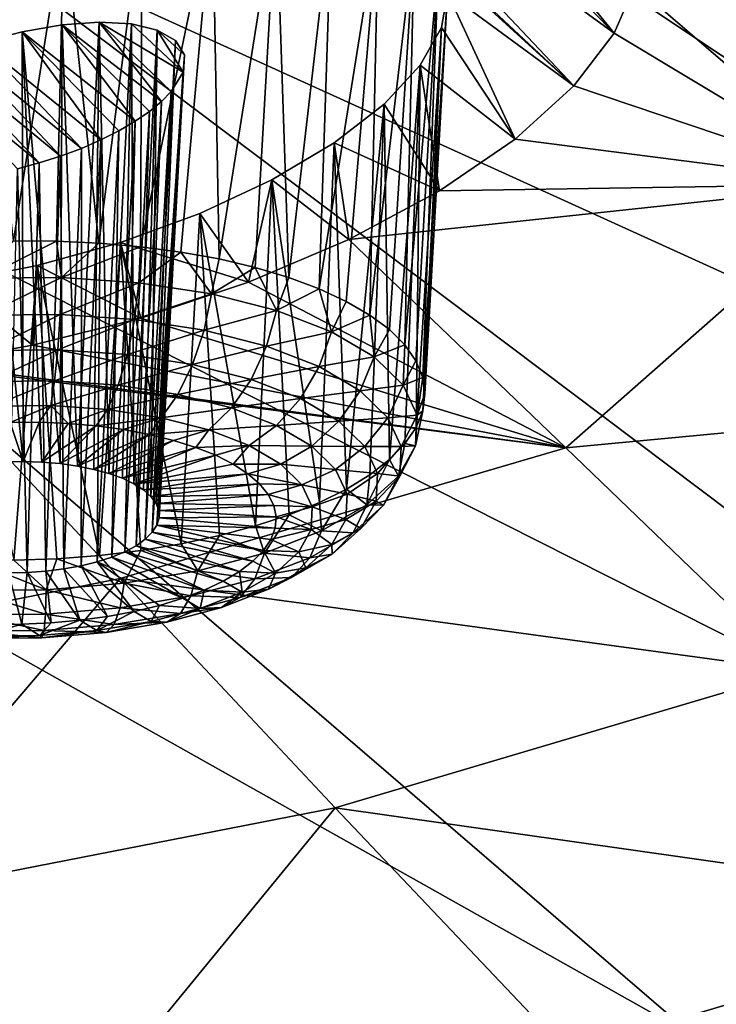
# Model space of a CAD drawing. Header units: metres. Extents: x -90 to 304, y -90 to 74.
# Tile 404 of 570: x 255.62 to 258.05, y 12.71 to 16.15. Entities that reach past the tile are written whole.
import ezdxf

# ---------------------------------------------------------------- set-up
doc = ezdxf.new("R2010")
doc.units = ezdxf.units.M
doc.layers.add('solid_21662050_350', color=7, linetype='CONTINUOUS')

msp = doc.modelspace()

# ---------------------------------------------------------------- linework, layer by layer
at = {"layer": 'solid_21662050_350'}
for points in [[(259.062683, 17.909374, 198.506912), (257.931702, 17.409538, 199.896255), (264.809174, 14.85748, 202.893005)], [(257.931702, 17.409538, 199.896255), (256.686615, 16.941902, 201.196167), (263.298676, 14.227581, 204.644012)], [(257.931702, 17.409538, 199.896255), (263.298676, 14.227581, 204.644012), (264.809174, 14.85748, 202.893005)], [(256.686615, 16.941902, 201.196167), (255.335464, 16.509439, 202.398376), (261.648987, 13.639167, 206.2798)], [(256.686615, 16.941902, 201.196167), (261.648987, 13.639167, 206.2798), (263.298676, 14.227581, 204.644012)], [(257.692505, 16.099783, 133.39003), (256.688232, 16.831112, 131.075562), (256.96933, 16.83507, 131.27063)], [(257.551422, 15.916142, 133.702103), (256.688232, 16.831112, 131.075562), (257.692505, 16.099783, 133.39003)], [(256.996094, 16.436142, 132.183167), (256.688232, 16.831112, 131.075562), (257.551422, 15.916142, 133.702103)], [(257.692505, 16.099783, 133.39003), (256.96933, 16.83507, 131.27063), (257.100525, 16.826464, 131.384415)], [(257.692505, 16.099783, 133.39003), (257.100525, 16.826464, 131.384415), (257.764526, 16.265486, 133.075714)], [(256.292084, 16.561945, 131.406189), (256.040802, 15.355351, 130.879486), (256.046204, 16.537752, 131.287521)], [(256.292084, 16.561945, 131.406189), (256.180969, 15.336717, 130.929962), (256.040802, 15.355351, 130.879486)], [(256.292084, 16.561945, 131.406189), (256.314758, 15.312406, 130.993607), (256.180969, 15.336717, 130.929962)], [(256.292084, 16.561945, 131.406189), (256.51358, 16.563974, 131.558273), (256.314758, 15.312406, 130.993607)], [(256.51358, 16.563974, 131.558273), (256.440704, 15.282684, 131.069763), (256.314758, 15.312406, 130.993607)], [(256.51358, 16.563974, 131.558273), (256.557404, 15.247879, 131.157562), (256.440704, 15.282684, 131.069763)], [(256.51358, 16.563974, 131.558273), (256.707336, 16.54393, 131.740158), (256.557404, 15.247879, 131.157562)], [(255.772797, 16.489658, 131.20575), (256.046204, 16.537752, 131.287521), (255.895782, 15.368105, 130.842773)], [(256.046204, 16.537752, 131.287521), (256.040802, 15.355351, 130.879486), (255.895782, 15.368105, 130.842773)], [(256.707336, 16.54393, 131.740158), (256.663605, 15.208371, 131.256073), (256.557404, 15.247879, 131.157562)], [(256.707336, 16.54393, 131.740158), (256.869873, 16.501503, 131.94928), (256.663605, 15.208371, 131.256073)], [(255.335464, 16.509439, 202.398376), (253.886826, 16.114904, 203.495255), (259.869965, 13.095754, 207.790588)], [(255.335464, 16.509439, 202.398376), (259.869965, 13.095754, 207.790588), (261.648987, 13.639167, 206.2798)], [(255.485764, 16.418467, 131.170883), (255.772797, 16.489658, 131.20575), (255.59758, 15.37548, 130.812012)], [(255.772797, 16.489658, 131.20575), (255.747498, 15.37484, 130.82019), (255.59758, 15.37548, 130.812012)], [(255.772797, 16.489658, 131.20575), (255.895782, 15.368105, 130.842773), (255.747498, 15.37484, 130.82019)], [(256.869873, 16.501503, 131.94928), (256.758148, 15.164593, 131.364197), (256.663605, 15.208371, 131.256073)], [(256.869873, 16.501503, 131.94928), (256.839966, 15.117024, 131.480759), (256.758148, 15.164593, 131.364197)], [(256.869873, 16.501503, 131.94928), (256.996094, 16.436142, 132.183167), (256.839966, 15.117024, 131.480759)], [(258.568573, 15.573881, 135.062332), (257.764526, 16.265486, 133.075714), (259.528595, 16.499838, 133.733612)], [(256.996094, 16.436142, 132.183167), (256.908173, 15.066187, 131.604462), (256.839966, 15.117024, 131.480759)], [(256.996094, 16.436142, 132.183167), (256.962036, 15.012636, 131.733978), (256.908173, 15.066187, 131.604462)], [(256.996094, 16.436142, 132.183167), (257.079041, 16.347969, 132.436951), (256.962036, 15.012636, 131.733978)], [(256.996094, 16.436142, 132.183167), (257.551422, 15.916142, 133.702103), (257.079041, 16.347969, 132.436951)], [(257.079041, 16.347969, 132.436951), (257.000946, 14.956961, 131.867874), (256.962036, 15.012636, 131.733978)], [(257.079041, 16.347969, 132.436951), (257.024506, 14.89977, 132.004684), (257.000946, 14.956961, 131.867874)], [(257.079041, 16.347969, 132.436951), (257.111267, 16.240763, 132.698013), (257.024506, 14.89977, 132.004684)], [(257.079041, 16.347969, 132.436951), (257.551422, 15.916142, 133.702103), (257.111267, 16.240763, 132.698013)], [(257.111267, 16.240763, 132.698013), (257.03244, 14.84169, 132.142914), (257.024506, 14.89977, 132.004684)], [(257.111267, 16.240763, 132.698013), (257.090179, 16.119299, 132.955399), (257.03244, 14.84169, 132.142914)], [(257.111267, 16.240763, 132.698013), (257.346375, 15.730425, 133.9832), (257.090179, 16.119299, 132.955399)], [(257.111267, 16.240763, 132.698013), (257.551422, 15.916142, 133.702103), (257.346375, 15.730425, 133.9832)], [(257.692505, 16.099783, 133.39003), (257.764526, 16.265486, 133.075714), (258.568573, 15.573881, 135.062332)], [(255.896744, 16.137957, 132.119202), (255.767105, 16.128805, 132.053223), (255.820877, 14.590433, 131.547974)], [(256.113739, 15.862082, 132.906006), (255.767105, 16.128805, 132.053223), (255.896744, 16.137957, 132.119202)], [(255.896744, 16.137957, 132.119202), (255.820877, 14.590433, 131.547974), (255.877945, 14.578943, 131.577774)], [(255.896744, 16.137957, 132.119202), (255.877945, 14.578943, 131.577774), (255.930359, 14.564598, 131.614166)], [(256.008698, 16.131872, 132.208801), (255.896744, 16.137957, 132.119202), (255.930359, 14.564598, 131.614166)], [(256.188782, 15.963798, 132.718948), (255.896744, 16.137957, 132.119202), (256.008698, 16.131872, 132.208801)], [(256.147522, 15.896811, 132.84729), (255.896744, 16.137957, 132.119202), (256.188782, 15.963798, 132.718948)], [(256.113739, 15.862082, 132.906006), (255.896744, 16.137957, 132.119202), (256.147522, 15.896811, 132.84729)], [(253.886826, 16.114904, 203.495255), (252.34996, 15.760804, 204.479797), (257.97229, 12.600593, 209.167343)], [(253.886826, 16.114904, 203.495255), (257.97229, 12.600593, 209.167343), (259.869965, 13.095754, 207.790588)], [(255.628128, 16.105055, 132.015533), (255.482803, 16.066906, 132.008316), (255.63179, 14.606036, 131.502533)], [(255.628128, 16.105055, 132.015533), (255.902344, 15.727829, 133.083374), (255.482803, 16.066906, 132.008316)], [(255.628128, 16.105055, 132.015533), (255.760132, 14.598866, 131.525253), (255.767105, 16.128805, 132.053223)], [(255.628128, 16.105055, 132.015533), (255.767105, 16.128805, 132.053223), (256.021973, 15.7929, 133.007858)], [(255.628128, 16.105055, 132.015533), (255.63179, 14.606036, 131.502533), (255.696747, 14.604096, 131.510025)], [(255.628128, 16.105055, 132.015533), (255.696747, 14.604096, 131.510025), (255.760132, 14.598866, 131.525253)], [(255.628128, 16.105055, 132.015533), (256.021973, 15.7929, 133.007858), (255.965256, 15.759571, 133.049286)], [(255.628128, 16.105055, 132.015533), (255.965256, 15.759571, 133.049286), (255.902344, 15.727829, 133.083374)], [(255.767105, 16.128805, 132.053223), (255.760132, 14.598866, 131.525253), (255.820877, 14.590433, 131.547974)], [(256.071716, 15.827263, 132.959808), (255.767105, 16.128805, 132.053223), (256.113739, 15.862082, 132.906006)], [(256.021973, 15.7929, 133.007858), (255.767105, 16.128805, 132.053223), (256.071716, 15.827263, 132.959808)], [(256.008698, 16.131872, 132.208801), (255.930359, 14.564598, 131.614166), (255.977234, 14.547629, 131.656525)], [(256.008698, 16.131872, 132.208801), (255.977234, 14.547629, 131.656525), (256.017731, 14.528342, 131.704117)], [(256.098846, 16.110668, 132.318665), (256.008698, 16.131872, 132.208801), (256.017731, 14.528342, 131.704117)], [(256.188782, 15.963798, 132.718948), (256.008698, 16.131872, 132.208801), (256.098846, 16.110668, 132.318665)], [(256.098846, 16.110668, 132.318665), (256.017731, 14.528342, 131.704117), (256.051208, 14.50706, 131.756119)], [(256.098846, 16.110668, 132.318665), (256.051208, 14.50706, 131.756119), (256.077026, 14.484147, 131.811661)], [(256.162537, 16.074358, 132.445465), (256.098846, 16.110668, 132.318665), (256.077026, 14.484147, 131.811661)], [(256.193756, 16.024212, 132.582321), (256.098846, 16.110668, 132.318665), (256.162537, 16.074358, 132.445465)], [(256.188782, 15.963798, 132.718948), (256.098846, 16.110668, 132.318665), (256.193756, 16.024212, 132.582321)], [(257.090179, 16.119299, 132.955399), (257.001221, 14.72541, 132.417542), (257.024628, 14.783357, 132.281036)], [(257.090179, 16.119299, 132.955399), (257.015778, 15.988092, 133.200653), (257.001221, 14.72541, 132.417542)], [(257.090179, 16.119299, 132.955399), (257.346375, 15.730425, 133.9832), (257.015778, 15.988092, 133.200653)], [(257.090179, 16.119299, 132.955399), (257.024628, 14.783357, 132.281036), (257.03244, 14.84169, 132.142914)], [(256.162537, 16.074358, 132.445465), (256.077026, 14.484147, 131.811661), (256.094818, 14.459997, 131.869781)], [(256.193756, 16.024212, 132.582321), (256.162537, 16.074358, 132.445465), (256.094818, 14.459997, 131.869781)], [(257.551422, 15.916142, 133.702103), (257.692505, 16.099783, 133.39003), (258.568573, 15.573881, 135.062332)], [(255.410492, 16.042826, 132.017212), (255.762039, 15.671264, 133.127106), (255.3405, 16.015966, 132.034607)], [(255.482803, 16.066906, 132.008316), (255.834229, 15.698218, 133.109497), (255.410492, 16.042826, 132.017212)], [(255.410492, 16.042826, 132.017212), (255.834229, 15.698218, 133.109497), (255.762039, 15.671264, 133.127106)], [(255.482803, 16.066906, 132.008316), (255.566422, 14.604653, 131.502899), (255.63179, 14.606036, 131.502533)], [(255.482803, 16.066906, 132.008316), (255.902344, 15.727829, 133.083374), (255.834229, 15.698218, 133.109497)], [(255.3405, 16.015966, 132.034607), (255.687195, 15.647471, 133.135864), (255.274368, 15.986922, 132.06015)], [(255.3405, 16.015966, 132.034607), (255.762039, 15.671264, 133.127106), (255.687195, 15.647471, 133.135864)], [(256.193756, 16.024212, 132.582321), (256.094818, 14.459997, 131.869781), (256.104218, 14.435015, 131.929504)], [(256.193756, 16.024212, 132.582321), (256.104218, 14.435015, 131.929504), (256.105103, 14.409646, 131.989761)], [(256.188782, 15.963798, 132.718948), (256.193756, 16.024212, 132.582321), (256.105103, 14.409646, 131.989761)], [(255.274368, 15.986922, 132.06015), (255.687195, 15.647471, 133.135864), (255.611465, 15.627332, 133.135712)], [(257.015778, 15.988092, 133.200653), (257.083374, 15.55, 134.222931), (256.889587, 15.852177, 133.425201)], [(257.015778, 15.988092, 133.200653), (256.889587, 15.852177, 133.425201), (256.908691, 14.613206, 132.679794)], [(257.015778, 15.988092, 133.200653), (256.908691, 14.613206, 132.679794), (256.962433, 14.668486, 132.550949)], [(257.015778, 15.988092, 133.200653), (256.962433, 14.668486, 132.550949), (257.001221, 14.72541, 132.417542)], [(257.015778, 15.988092, 133.200653), (257.346375, 15.730425, 133.9832), (257.083374, 15.55, 134.222931)], [(256.188782, 15.963798, 132.718948), (256.097443, 14.384306, 132.049576), (256.08139, 14.359439, 132.107895)], [(256.147522, 15.896811, 132.84729), (256.188782, 15.963798, 132.718948), (256.08139, 14.359439, 132.107895)], [(256.188782, 15.963798, 132.718948), (256.105103, 14.409646, 131.989761), (256.097443, 14.384306, 132.049576)], [(256.147522, 15.896811, 132.84729), (256.08139, 14.359439, 132.107895), (256.05719, 14.335466, 132.163727)], [(256.113739, 15.862082, 132.906006), (256.147522, 15.896811, 132.84729), (256.05719, 14.335466, 132.163727)], [(257.346375, 15.730425, 133.9832), (257.551422, 15.916142, 133.702103), (258.568573, 15.573881, 135.062332)], [(256.113739, 15.862082, 132.906006), (256.05719, 14.335466, 132.163727), (256.025269, 14.312799, 132.21611)], [(256.071716, 15.827263, 132.959808), (256.113739, 15.862082, 132.906006), (256.025269, 14.312799, 132.21611)], [(256.071716, 15.827263, 132.959808), (256.025269, 14.312799, 132.21611), (255.98616, 14.29183, 132.264145)], [(256.021973, 15.7929, 133.007858), (256.071716, 15.827263, 132.959808), (255.98616, 14.29183, 132.264145)], [(256.889587, 15.852177, 133.425201), (257.083374, 15.55, 134.222931), (256.71521, 15.717046, 133.620514)], [(256.889587, 15.852177, 133.425201), (256.71521, 15.717046, 133.620514), (256.758911, 14.509979, 132.918182)], [(256.889587, 15.852177, 133.425201), (256.758911, 14.509979, 132.918182), (256.840607, 14.560177, 132.802643)], [(256.889587, 15.852177, 133.425201), (256.840607, 14.560177, 132.802643), (256.908691, 14.613206, 132.679794)], [(256.021973, 15.7929, 133.007858), (255.98616, 14.29183, 132.264145), (255.940536, 14.272904, 132.307053)], [(255.965256, 15.759571, 133.049286), (256.021973, 15.7929, 133.007858), (255.940536, 14.272904, 132.307053)], [(252.34996, 15.760804, 204.479797), (250.73468, 15.449389, 205.345795), (255.967346, 12.15664, 210.401871)], [(252.34996, 15.760804, 204.479797), (255.967346, 12.15664, 210.401871), (257.97229, 12.600593, 209.167343)], [(255.965256, 15.759571, 133.049286), (255.940536, 14.272904, 132.307053), (255.889206, 14.256361, 132.34404)], [(255.902344, 15.727829, 133.083374), (255.965256, 15.759571, 133.049286), (255.889206, 14.256361, 132.34404)], [(255.902344, 15.727829, 133.083374), (255.889206, 14.256361, 132.34404), (255.833023, 14.242476, 132.374496)], [(255.834229, 15.698218, 133.109497), (255.902344, 15.727829, 133.083374), (255.833023, 14.242476, 132.374496)], [(257.083374, 15.55, 134.222931), (257.346375, 15.730425, 133.9832), (258.568573, 15.573881, 135.062332)], [(255.762039, 15.671264, 133.127106), (255.834229, 15.698218, 133.109497), (255.772964, 14.231487, 132.397919)], [(255.834229, 15.698218, 133.109497), (255.833023, 14.242476, 132.374496), (255.772964, 14.231487, 132.397919)], [(256.71521, 15.717046, 133.620514), (256.767487, 15.380355, 134.413528), (256.498352, 15.588258, 133.778687)], [(256.71521, 15.717046, 133.620514), (256.498352, 15.588258, 133.778687), (256.66449, 14.463163, 133.025116)], [(256.71521, 15.717046, 133.620514), (256.66449, 14.463163, 133.025116), (256.758911, 14.509979, 132.918182)], [(256.71521, 15.717046, 133.620514), (257.083374, 15.55, 134.222931), (256.767487, 15.380355, 134.413528)], [(255.687195, 15.647471, 133.135864), (255.762039, 15.671264, 133.127106), (255.710037, 14.223584, 132.413879)], [(255.762039, 15.671264, 133.127106), (255.772964, 14.231487, 132.397919), (255.710037, 14.223584, 132.413879)], [(255.611465, 15.627332, 133.135712), (255.645309, 14.2189, 132.422134), (255.579926, 14.217516, 132.422501)], [(255.611465, 15.627332, 133.135712), (255.687195, 15.647471, 133.135864), (255.645309, 14.2189, 132.422134)], [(255.687195, 15.647471, 133.135864), (255.710037, 14.223584, 132.413879), (255.645309, 14.2189, 132.422134)], [(256.498352, 15.588258, 133.778687), (256.417114, 15.231398, 134.544128), (256.246857, 15.471144, 133.893021)], [(256.498352, 15.588258, 133.778687), (256.246857, 15.471144, 133.893021), (256.441772, 14.381686, 133.208633)], [(256.498352, 15.588258, 133.778687), (256.767487, 15.380355, 134.413528), (256.417114, 15.231398, 134.544128)], [(256.498352, 15.588258, 133.778687), (256.441772, 14.381686, 133.208633), (256.55838, 14.420242, 133.122284)], [(256.498352, 15.588258, 133.778687), (256.55838, 14.420242, 133.122284), (256.66449, 14.463163, 133.025116)], [(256.767487, 15.380355, 134.413528), (258.568573, 15.573881, 135.062332), (257.523254, 14.654095, 136.45256)], [(257.083374, 15.55, 134.222931), (258.568573, 15.573881, 135.062332), (256.767487, 15.380355, 134.413528)], [(257.523254, 14.654095, 136.45256), (258.568573, 15.573881, 135.062332), (259.419891, 14.832657, 137.09079)], [(256.246857, 15.471144, 133.893021), (256.417114, 15.231398, 134.544128), (255.970352, 15.370399, 133.958511)], [(256.246857, 15.471144, 133.893021), (255.970352, 15.370399, 133.958511), (256.18219, 14.319304, 133.345184)], [(256.246857, 15.471144, 133.893021), (256.18219, 14.319304, 133.345184), (256.315918, 14.347917, 133.283203)], [(256.246857, 15.471144, 133.893021), (256.315918, 14.347917, 133.283203), (256.441772, 14.381686, 133.208633)], [(250.73468, 15.449389, 205.345795), (253.867126, 11.766549, 211.486786), (255.967346, 12.15664, 210.401871)], [(255.489258, 15.245736, 130.789764), (255.59758, 15.37548, 130.812012), (255.747498, 15.37484, 130.82019)], [(255.765366, 15.248071, 130.796494), (255.489258, 15.245736, 130.789764), (255.747498, 15.37484, 130.82019)], [(255.970352, 15.370399, 133.958511), (256.041687, 15.106366, 134.612198), (255.680649, 15.290061, 133.972229)], [(255.970352, 15.370399, 133.958511), (255.680649, 15.290061, 133.972229), (255.897064, 14.278747, 133.428787)], [(255.765366, 15.248071, 130.796494), (255.747498, 15.37484, 130.82019), (255.895782, 15.368105, 130.842773)], [(255.765366, 15.248071, 130.796494), (255.895782, 15.368105, 130.842773), (256.040802, 15.355351, 130.879486)], [(255.765366, 15.248071, 130.796494), (256.040802, 15.355351, 130.879486), (256.035126, 15.229428, 130.852737)], [(255.970352, 15.370399, 133.958511), (255.897064, 14.278747, 133.428787), (256.042053, 14.296164, 133.39389)], [(255.970352, 15.370399, 133.958511), (256.417114, 15.231398, 134.544128), (256.041687, 15.106366, 134.612198)], [(255.970352, 15.370399, 133.958511), (256.042053, 14.296164, 133.39389), (256.18219, 14.319304, 133.345184)], [(256.035126, 15.229428, 130.852737), (256.040802, 15.355351, 130.879486), (256.180969, 15.336717, 130.929962)], [(256.417114, 15.231398, 134.544128), (256.767487, 15.380355, 134.413528), (257.523254, 14.654095, 136.45256)], [(256.288177, 15.190527, 130.956329), (256.035126, 15.229428, 130.852737), (256.180969, 15.336717, 130.929962)], [(256.288177, 15.190527, 130.956329), (256.180969, 15.336717, 130.929962), (256.314758, 15.312406, 130.993607)], [(256.288177, 15.190527, 130.956329), (256.314758, 15.312406, 130.993607), (256.440704, 15.282684, 131.069763)], [(255.680649, 15.290061, 133.972229), (255.664246, 15.011549, 134.614899), (255.392334, 15.233112, 133.934631)], [(255.680649, 15.290061, 133.972229), (255.392334, 15.233112, 133.934631), (255.598907, 14.261785, 133.455795)], [(255.680649, 15.290061, 133.972229), (255.598907, 14.261785, 133.455795), (255.74881, 14.267245, 133.449509)], [(255.680649, 15.290061, 133.972229), (256.041687, 15.106366, 134.612198), (255.664246, 15.011549, 134.614899)], [(255.680649, 15.290061, 133.972229), (255.74881, 14.267245, 133.449509), (255.897064, 14.278747, 133.428787)], [(256.514801, 15.13286, 131.103287), (256.288177, 15.190527, 130.956329), (256.440704, 15.282684, 131.069763)], [(256.514801, 15.13286, 131.103287), (256.440704, 15.282684, 131.069763), (256.557404, 15.247879, 131.157562)], [(255.495773, 15.116621, 130.797333), (255.489258, 15.245736, 130.789764), (255.765366, 15.248071, 130.796494)], [(255.495773, 15.116621, 130.797333), (255.765366, 15.248071, 130.796494), (255.760651, 15.11886, 130.803787)], [(255.760651, 15.11886, 130.803787), (255.765366, 15.248071, 130.796494), (256.035126, 15.229428, 130.852737)], [(256.514801, 15.13286, 131.103287), (256.557404, 15.247879, 131.157562), (256.663605, 15.208371, 131.256073)], [(255.392334, 15.233112, 133.934631), (255.664246, 15.011549, 134.614899), (255.306335, 14.947299, 134.561325)], [(255.760651, 15.11886, 130.803787), (256.035126, 15.229428, 130.852737), (256.01947, 15.100976, 130.857742)], [(256.01947, 15.100976, 130.857742), (256.035126, 15.229428, 130.852737), (256.288177, 15.190527, 130.956329)], [(256.041687, 15.106366, 134.612198), (256.417114, 15.231398, 134.544128), (257.523254, 14.654095, 136.45256)], [(256.262238, 15.063656, 130.957123), (256.01947, 15.100976, 130.857742), (256.288177, 15.190527, 130.956329)], [(256.262238, 15.063656, 130.957123), (256.288177, 15.190527, 130.956329), (256.514801, 15.13286, 131.103287)], [(256.706299, 15.058646, 131.287979), (256.514801, 15.13286, 131.103287), (256.663605, 15.208371, 131.256073)], [(256.706299, 15.058646, 131.287979), (256.663605, 15.208371, 131.256073), (256.758148, 15.164593, 131.364197)], [(256.706299, 15.058646, 131.287979), (256.758148, 15.164593, 131.364197), (256.839966, 15.117024, 131.480759)], [(255.495773, 15.116621, 130.797333), (255.760651, 15.11886, 130.803787), (255.504181, 14.993882, 130.837769)], [(255.760651, 15.11886, 130.803787), (255.752365, 14.99598, 130.843826), (255.504181, 14.993882, 130.837769)], [(255.664246, 15.011549, 134.614899), (256.041687, 15.106366, 134.612198), (257.523254, 14.654095, 136.45256)], [(255.760651, 15.11886, 130.803787), (256.01947, 15.100976, 130.857742), (255.752365, 14.99598, 130.843826)], [(256.262238, 15.063656, 130.957123), (256.514801, 15.13286, 131.103287), (256.479645, 15.008333, 131.098114)], [(256.479645, 15.008333, 131.098114), (256.514801, 15.13286, 131.103287), (256.706299, 15.058646, 131.287979)], [(256.855286, 14.970736, 131.503281), (256.706299, 15.058646, 131.287979), (256.839966, 15.117024, 131.480759)], [(256.855286, 14.970736, 131.503281), (256.839966, 15.117024, 131.480759), (256.908173, 15.066187, 131.604462)], [(255.752365, 14.99598, 130.843826), (256.01947, 15.100976, 130.857742), (255.994858, 14.979223, 130.894379)], [(256.262238, 15.063656, 130.957123), (255.994858, 14.979223, 130.894379), (256.01947, 15.100976, 130.857742)], [(256.262238, 15.063656, 130.957123), (256.222321, 14.944255, 130.987488), (255.994858, 14.979223, 130.894379)], [(256.262238, 15.063656, 130.957123), (256.479645, 15.008333, 131.098114), (256.222321, 14.944255, 130.987488)], [(256.479645, 15.008333, 131.098114), (256.706299, 15.058646, 131.287979), (256.663361, 14.937136, 131.275284)], [(256.663361, 14.937136, 131.275284), (256.706299, 15.058646, 131.287979), (256.855286, 14.970736, 131.503281)], [(256.855286, 14.970736, 131.503281), (256.908173, 15.066187, 131.604462), (256.962036, 15.012636, 131.733978)], [(255.306335, 14.947299, 134.561325), (255.664246, 15.011549, 134.614899), (257.523254, 14.654095, 136.45256)], [(256.479645, 15.008333, 131.098114), (256.426056, 14.89242, 131.119598), (256.222321, 14.944255, 130.987488)], [(256.479645, 15.008333, 131.098114), (256.663361, 14.937136, 131.275284), (256.426056, 14.89242, 131.119598)], [(256.956055, 14.872506, 131.740936), (256.855286, 14.970736, 131.503281), (256.962036, 15.012636, 131.733978)], [(256.956055, 14.872506, 131.740936), (256.962036, 15.012636, 131.733978), (257.000946, 14.956961, 131.867874)], [(255.504181, 14.993882, 130.837769), (255.752365, 14.99598, 130.843826), (255.513901, 14.885755, 130.908371)], [(255.752365, 14.99598, 130.843826), (255.741043, 14.887675, 130.91391), (255.513901, 14.885755, 130.908371)], [(255.752365, 14.99598, 130.843826), (255.994858, 14.979223, 130.894379), (255.741043, 14.887675, 130.91391)], [(255.741043, 14.887675, 130.91391), (255.994858, 14.979223, 130.894379), (255.962982, 14.872338, 130.960175)], [(256.222321, 14.944255, 130.987488), (255.962982, 14.872338, 130.960175), (255.994858, 14.979223, 130.894379)], [(256.663361, 14.937136, 131.275284), (256.855286, 14.970736, 131.503281), (256.806305, 14.852798, 131.481842)], [(256.806305, 14.852798, 131.481842), (256.855286, 14.970736, 131.503281), (256.956055, 14.872506, 131.740936)], [(254.325623, 13.870191, 136.606995), (255.274628, 14.942867, 134.553741), (255.969376, 14.198058, 136.658676)], [(255.274628, 14.942867, 134.553741), (255.306335, 14.947299, 134.561325), (257.523254, 14.654095, 136.45256)], [(255.969376, 14.198058, 136.658676), (255.274628, 14.942867, 134.553741), (257.523254, 14.654095, 136.45256)], [(256.222321, 14.944255, 130.987488), (256.171173, 14.840335, 131.045395), (255.962982, 14.872338, 130.960175)], [(256.222321, 14.944255, 130.987488), (256.426056, 14.89242, 131.119598), (256.171173, 14.840335, 131.045395)], [(256.663361, 14.937136, 131.275284), (256.598175, 14.825708, 131.285599), (256.426056, 14.89242, 131.119598)], [(256.663361, 14.937136, 131.275284), (256.806305, 14.852798, 131.481842), (256.598175, 14.825708, 131.285599)], [(256.956055, 14.872506, 131.740936), (257.000946, 14.956961, 131.867874), (257.024506, 14.89977, 132.004684)], [(255.513901, 14.885755, 130.908371), (255.741043, 14.887675, 130.91391), (255.524292, 14.799491, 131.004395)], [(255.741043, 14.887675, 130.91391), (255.727448, 14.801208, 131.009354), (255.524292, 14.799491, 131.004395)], [(255.741043, 14.887675, 130.91391), (255.962982, 14.872338, 130.960175), (255.727448, 14.801208, 131.009354)], [(255.727448, 14.801208, 131.009354), (255.962982, 14.872338, 130.960175), (255.925949, 14.787491, 131.050735)], [(256.171173, 14.840335, 131.045395), (255.925949, 14.787491, 131.050735), (255.962982, 14.872338, 130.960175)], [(256.426056, 14.89242, 131.119598), (256.357605, 14.792894, 131.166306), (256.171173, 14.840335, 131.045395)], [(256.426056, 14.89242, 131.119598), (256.598175, 14.825708, 131.285599), (256.357605, 14.792894, 131.166306)], [(256.806305, 14.852798, 131.481842), (256.956055, 14.872506, 131.740936), (256.902954, 14.758563, 131.709839)], [(256.902954, 14.758563, 131.709839), (256.956055, 14.872506, 131.740936), (257.00473, 14.767735, 131.991821)], [(257.00473, 14.767735, 131.991821), (256.956055, 14.872506, 131.740936), (257.024506, 14.89977, 132.004684)], [(257.00473, 14.767735, 131.991821), (257.024506, 14.89977, 132.004684), (257.03244, 14.84169, 132.142914)], [(256.171173, 14.840335, 131.045395), (256.112152, 14.758866, 131.126953), (255.925949, 14.787491, 131.050735)], [(256.171173, 14.840335, 131.045395), (256.357605, 14.792894, 131.166306), (256.112152, 14.758866, 131.126953)], [(256.806305, 14.852798, 131.481842), (256.732117, 14.746687, 131.479141), (256.598175, 14.825708, 131.285599)], [(256.806305, 14.852798, 131.481842), (256.902954, 14.758563, 131.709839), (256.732117, 14.746687, 131.479141)], [(257.00473, 14.767735, 131.991821), (257.03244, 14.84169, 132.142914), (257.024628, 14.783357, 132.281036)], [(257.523254, 14.654095, 136.45256), (259.419891, 14.832657, 137.09079), (258.331818, 13.876738, 138.535522)], [(255.524292, 14.799491, 131.004395), (255.727448, 14.801208, 131.009354), (255.58548, 14.742737, 131.117233)], [(255.727448, 14.801208, 131.009354), (255.687195, 14.743042, 131.121033), (255.58548, 14.742737, 131.117233)], [(255.727448, 14.801208, 131.009354), (255.787903, 14.738918, 131.1353), (255.687195, 14.743042, 131.121033)], [(255.727448, 14.801208, 131.009354), (255.925949, 14.787491, 131.050735), (255.787903, 14.738918, 131.1353)], [(256.598175, 14.825708, 131.285599), (256.515137, 14.731839, 131.318237), (256.357605, 14.792894, 131.166306)], [(256.598175, 14.825708, 131.285599), (256.732117, 14.746687, 131.479141), (256.515137, 14.731839, 131.318237)], [(255.787903, 14.738918, 131.1353), (255.925949, 14.787491, 131.050735), (255.886307, 14.730415, 131.159851)], [(255.925949, 14.787491, 131.050735), (256.112152, 14.758866, 131.126953), (255.886307, 14.730415, 131.159851)], [(256.357605, 14.792894, 131.166306), (256.278931, 14.716434, 131.235092), (256.112152, 14.758866, 131.126953)], [(256.357605, 14.792894, 131.166306), (256.515137, 14.731839, 131.318237), (256.278931, 14.716434, 131.235092)], [(256.902954, 14.758563, 131.709839), (257.00473, 14.767735, 131.991821), (256.949646, 14.65805, 131.950516)], [(256.949646, 14.65805, 131.950516), (257.00473, 14.767735, 131.991821), (256.999451, 14.660445, 132.246262)], [(256.999451, 14.660445, 132.246262), (257.024628, 14.783357, 132.281036), (257.001221, 14.72541, 132.417542)], [(256.999451, 14.660445, 132.246262), (257.00473, 14.767735, 131.991821), (257.024628, 14.783357, 132.281036)], [(255.63179, 14.606036, 131.502533), (255.566422, 14.604653, 131.502899), (255.58548, 14.742737, 131.117233)], [(255.63179, 14.606036, 131.502533), (255.58548, 14.742737, 131.117233), (255.687195, 14.743042, 131.121033)], [(255.696747, 14.604096, 131.510025), (255.63179, 14.606036, 131.502533), (255.687195, 14.743042, 131.121033)], [(255.696747, 14.604096, 131.510025), (255.687195, 14.743042, 131.121033), (255.787903, 14.738918, 131.1353)], [(255.696747, 14.604096, 131.510025), (255.787903, 14.738918, 131.1353), (255.886307, 14.730415, 131.159851)], [(255.760132, 14.598866, 131.525253), (255.696747, 14.604096, 131.510025), (255.886307, 14.730415, 131.159851)], [(255.760132, 14.598866, 131.525253), (255.886307, 14.730415, 131.159851), (255.981201, 14.717642, 131.194397)], [(256.112152, 14.758866, 131.126953), (255.981201, 14.717642, 131.194397), (255.886307, 14.730415, 131.159851)], [(256.112152, 14.758866, 131.126953), (256.071381, 14.700757, 131.23848), (255.981201, 14.717642, 131.194397)], [(256.112152, 14.758866, 131.126953), (256.278931, 14.716434, 131.235092), (256.071381, 14.700757, 131.23848)], [(256.515137, 14.731839, 131.318237), (256.41983, 14.661825, 131.370987), (256.278931, 14.716434, 131.235092)], [(256.515137, 14.731839, 131.318237), (256.637726, 14.659517, 131.495361), (256.41983, 14.661825, 131.370987)], [(256.732117, 14.746687, 131.479141), (256.637726, 14.659517, 131.495361), (256.515137, 14.731839, 131.318237)], [(256.732117, 14.746687, 131.479141), (256.822693, 14.658389, 131.692764), (256.637726, 14.659517, 131.495361)], [(256.902954, 14.758563, 131.709839), (256.822693, 14.658389, 131.692764), (256.732117, 14.746687, 131.479141)], [(256.902954, 14.758563, 131.709839), (256.949646, 14.65805, 131.950516), (256.822693, 14.658389, 131.692764)], [(255.820877, 14.590433, 131.547974), (255.760132, 14.598866, 131.525253), (255.981201, 14.717642, 131.194397)], [(255.820877, 14.590433, 131.547974), (255.981201, 14.717642, 131.194397), (256.071381, 14.700757, 131.23848)], [(255.877945, 14.578943, 131.577774), (255.820877, 14.590433, 131.547974), (256.071381, 14.700757, 131.23848)], [(255.877945, 14.578943, 131.577774), (256.071381, 14.700757, 131.23848), (256.155731, 14.679975, 131.291565)], [(256.278931, 14.716434, 131.235092), (256.155731, 14.679975, 131.291565), (256.071381, 14.700757, 131.23848)], [(256.278931, 14.716434, 131.235092), (256.233154, 14.655555, 131.352982), (256.155731, 14.679975, 131.291565)], [(256.278931, 14.716434, 131.235092), (256.41983, 14.661825, 131.370987), (256.233154, 14.655555, 131.352982)], [(256.999451, 14.660445, 132.246262), (257.001221, 14.72541, 132.417542), (256.962433, 14.668486, 132.550949)], [(255.930359, 14.564598, 131.614166), (255.877945, 14.578943, 131.577774), (256.155731, 14.679975, 131.291565)], [(255.930359, 14.564598, 131.614166), (256.155731, 14.679975, 131.291565), (256.233154, 14.655555, 131.352982)], [(256.41983, 14.661825, 131.370987), (256.302673, 14.627806, 131.421936), (256.233154, 14.655555, 131.352982)], [(256.41983, 14.661825, 131.370987), (256.363464, 14.597075, 131.497589), (256.302673, 14.627806, 131.421936)], [(256.41983, 14.661825, 131.370987), (256.529449, 14.597137, 131.529419), (256.363464, 14.597075, 131.497589)], [(256.637726, 14.659517, 131.495361), (256.529449, 14.597137, 131.529419), (256.41983, 14.661825, 131.370987)], [(256.940369, 14.554763, 132.494522), (256.962433, 14.668486, 132.550949), (256.908691, 14.613206, 132.679794)], [(256.940369, 14.554763, 132.494522), (256.999451, 14.660445, 132.246262), (256.962433, 14.668486, 132.550949)], [(256.94458, 14.555122, 132.194626), (256.999451, 14.660445, 132.246262), (256.940369, 14.554763, 132.494522)], [(256.949646, 14.65805, 131.950516), (256.999451, 14.660445, 132.246262), (256.94458, 14.555122, 132.194626)], [(255.977234, 14.547629, 131.656525), (255.930359, 14.564598, 131.614166), (256.233154, 14.655555, 131.352982)], [(255.969376, 14.198058, 136.658676), (257.523254, 14.654095, 136.45256), (258.331818, 13.876738, 138.535522)], [(255.977234, 14.547629, 131.656525), (256.233154, 14.655555, 131.352982), (256.302673, 14.627806, 131.421936)], [(256.017731, 14.528342, 131.704117), (255.977234, 14.547629, 131.656525), (256.302673, 14.627806, 131.421936)], [(256.017731, 14.528342, 131.704117), (256.302673, 14.627806, 131.421936), (256.363464, 14.597075, 131.497589)], [(256.637726, 14.659517, 131.495361), (256.720612, 14.578706, 131.690887), (256.529449, 14.597137, 131.529419)], [(256.822693, 14.658389, 131.692764), (256.720612, 14.578706, 131.690887), (256.637726, 14.659517, 131.495361)], [(256.822693, 14.658389, 131.692764), (256.866425, 14.564211, 131.918274), (256.720612, 14.578706, 131.690887)], [(256.949646, 14.65805, 131.950516), (256.866425, 14.564211, 131.918274), (256.822693, 14.658389, 131.692764)], [(256.949646, 14.65805, 131.950516), (256.94458, 14.555122, 132.194626), (256.866425, 14.564211, 131.918274)], [(256.017731, 14.528342, 131.704117), (256.363464, 14.597075, 131.497589), (256.414703, 14.563751, 131.578979)], [(256.529449, 14.597137, 131.529419), (256.414703, 14.563751, 131.578979), (256.363464, 14.597075, 131.497589)], [(256.529449, 14.597137, 131.529419), (256.603607, 14.524858, 131.7043), (256.414703, 14.563751, 131.578979)], [(256.720612, 14.578706, 131.690887), (256.603607, 14.524858, 131.7043), (256.529449, 14.597137, 131.529419)], [(256.829834, 14.454748, 132.72702), (256.908691, 14.613206, 132.679794), (256.840607, 14.560177, 132.802643)], [(256.829834, 14.454748, 132.72702), (256.940369, 14.554763, 132.494522), (256.908691, 14.613206, 132.679794)], [(256.051208, 14.50706, 131.756119), (256.017731, 14.528342, 131.704117), (256.414703, 14.563751, 131.578979)], [(256.051208, 14.50706, 131.756119), (256.414703, 14.563751, 131.578979), (256.455811, 14.528252, 131.66507)], [(256.603607, 14.524858, 131.7043), (256.455811, 14.528252, 131.66507), (256.414703, 14.563751, 131.578979)], [(256.720612, 14.578706, 131.690887), (256.760651, 14.492512, 131.897278), (256.603607, 14.524858, 131.7043)], [(256.866425, 14.564211, 131.918274), (256.760651, 14.492512, 131.897278), (256.720612, 14.578706, 131.690887)], [(256.829834, 14.454748, 132.72702), (256.840607, 14.560177, 132.802643), (256.758911, 14.509979, 132.918182)], [(256.866425, 14.564211, 131.918274), (256.861664, 14.46777, 132.147003), (256.760651, 14.492512, 131.897278)], [(256.94458, 14.555122, 132.194626), (256.861664, 14.46777, 132.147003), (256.866425, 14.564211, 131.918274)], [(256.077026, 14.484147, 131.811661), (256.051208, 14.50706, 131.756119), (256.455811, 14.528252, 131.66507)], [(256.077026, 14.484147, 131.811661), (256.455811, 14.528252, 131.66507), (256.486206, 14.491023, 131.754791)], [(256.603607, 14.524858, 131.7043), (256.486206, 14.491023, 131.754791), (256.455811, 14.528252, 131.66507)], [(256.603607, 14.524858, 131.7043), (256.639435, 14.447763, 131.888901), (256.486206, 14.491023, 131.754791)], [(256.760651, 14.492512, 131.897278), (256.639435, 14.447763, 131.888901), (256.603607, 14.524858, 131.7043)], [(256.887909, 14.453735, 132.432785), (256.940369, 14.554763, 132.494522), (256.829834, 14.454748, 132.72702)], [(256.94458, 14.555122, 132.194626), (256.887909, 14.453735, 132.432785), (256.861664, 14.46777, 132.147003)], [(256.94458, 14.555122, 132.194626), (256.940369, 14.554763, 132.494522), (256.887909, 14.453735, 132.432785)], [(256.094818, 14.459997, 131.869781), (256.077026, 14.484147, 131.811661), (256.486206, 14.491023, 131.754791)], [(256.094818, 14.459997, 131.869781), (256.486206, 14.491023, 131.754791), (256.505554, 14.452534, 131.847031)], [(256.639435, 14.447763, 131.888901), (256.505554, 14.452534, 131.847031), (256.486206, 14.491023, 131.754791)], [(256.760651, 14.492512, 131.897278), (256.756317, 14.404248, 132.106598), (256.639435, 14.447763, 131.888901)], [(256.672028, 14.364244, 132.934845), (256.758911, 14.509979, 132.918182), (256.66449, 14.463163, 133.025116)], [(256.672028, 14.364244, 132.934845), (256.829834, 14.454748, 132.72702), (256.758911, 14.509979, 132.918182)], [(256.861664, 14.46777, 132.147003), (256.756317, 14.404248, 132.106598), (256.760651, 14.492512, 131.897278)], [(256.104218, 14.435015, 131.929504), (256.094818, 14.459997, 131.869781), (256.505554, 14.452534, 131.847031)], [(256.672028, 14.364244, 132.934845), (256.66449, 14.463163, 133.025116), (256.55838, 14.420242, 133.122284)], [(256.78186, 14.357786, 132.655838), (256.829834, 14.454748, 132.72702), (256.672028, 14.364244, 132.934845)], [(256.861664, 14.46777, 132.147003), (256.808594, 14.372772, 132.370148), (256.756317, 14.404248, 132.106598)], [(256.887909, 14.453735, 132.432785), (256.829834, 14.454748, 132.72702), (256.78186, 14.357786, 132.655838)], [(256.887909, 14.453735, 132.432785), (256.808594, 14.372772, 132.370148), (256.861664, 14.46777, 132.147003)], [(256.104218, 14.435015, 131.929504), (256.505554, 14.452534, 131.847031), (256.51358, 14.413267, 131.940598)], [(256.105103, 14.409646, 131.989761), (256.104218, 14.435015, 131.929504), (256.51358, 14.413267, 131.940598)], [(256.473053, 14.286729, 133.110016), (256.55838, 14.420242, 133.122284), (256.441772, 14.381686, 133.208633)], [(256.473053, 14.286729, 133.110016), (256.672028, 14.364244, 132.934845), (256.55838, 14.420242, 133.122284)], [(256.639435, 14.447763, 131.888901), (256.51358, 14.413267, 131.940598), (256.505554, 14.452534, 131.847031)], [(256.639435, 14.447763, 131.888901), (256.635529, 14.368817, 132.076126), (256.51358, 14.413267, 131.940598)], [(256.756317, 14.404248, 132.106598), (256.635529, 14.368817, 132.076126), (256.639435, 14.447763, 131.888901)], [(256.887909, 14.453735, 132.432785), (256.78186, 14.357786, 132.655838), (256.808594, 14.372772, 132.370148)], [(256.097443, 14.384306, 132.049576), (256.105103, 14.409646, 131.989761), (256.510193, 14.373718, 132.034317)], [(256.105103, 14.409646, 131.989761), (256.51358, 14.413267, 131.940598), (256.510193, 14.373718, 132.034317)], [(256.635529, 14.368817, 132.076126), (256.510193, 14.373718, 132.034317), (256.51358, 14.413267, 131.940598)], [(256.756317, 14.404248, 132.106598), (256.707703, 14.317305, 132.310837), (256.635529, 14.368817, 132.076126)], [(256.808594, 14.372772, 132.370148), (256.707703, 14.317305, 132.310837), (256.756317, 14.404248, 132.106598)], [(256.05719, 14.335466, 132.163727), (256.08139, 14.359439, 132.107895), (256.432739, 14.258328, 132.304794)], [(256.08139, 14.359439, 132.107895), (256.097443, 14.384306, 132.049576), (256.469543, 14.295759, 132.217575)], [(256.08139, 14.359439, 132.107895), (256.469543, 14.295759, 132.217575), (256.432739, 14.258328, 132.304794)], [(256.097443, 14.384306, 132.049576), (256.510193, 14.373718, 132.034317), (256.495453, 14.334384, 132.127045)], [(256.097443, 14.384306, 132.049576), (256.495453, 14.334384, 132.127045), (256.469543, 14.295759, 132.217575)], [(256.473053, 14.286729, 133.110016), (256.441772, 14.381686, 133.208633), (256.315918, 14.347917, 133.283203)], [(256.630463, 14.270962, 132.855209), (256.672028, 14.364244, 132.934845), (256.473053, 14.286729, 133.110016)], [(256.635529, 14.368817, 132.076126), (256.495453, 14.334384, 132.127045), (256.510193, 14.373718, 132.034317)], [(256.635529, 14.368817, 132.076126), (256.592072, 14.291054, 132.258804), (256.495453, 14.334384, 132.127045)], [(256.707703, 14.317305, 132.310837), (256.592072, 14.291054, 132.258804), (256.635529, 14.368817, 132.076126)], [(256.78186, 14.357786, 132.655838), (256.672028, 14.364244, 132.934845), (256.630463, 14.270962, 132.855209)], [(256.78186, 14.357786, 132.655838), (256.630463, 14.270962, 132.855209), (256.709198, 14.28287, 132.579147)], [(256.808594, 14.372772, 132.370148), (256.709198, 14.28287, 132.579147), (256.707703, 14.317305, 132.310837)], [(256.78186, 14.357786, 132.655838), (256.709198, 14.28287, 132.579147), (256.808594, 14.372772, 132.370148)], [(256.025269, 14.312799, 132.21611), (256.05719, 14.335466, 132.163727), (256.385559, 14.222564, 132.387604)], [(256.24054, 14.225183, 133.245789), (256.18219, 14.319304, 133.345184), (256.042053, 14.296164, 133.39389)], [(256.05719, 14.335466, 132.163727), (256.432739, 14.258328, 132.304794), (256.385559, 14.222564, 132.387604)], [(256.24054, 14.225183, 133.245789), (256.315918, 14.347917, 133.283203), (256.18219, 14.319304, 133.345184)], [(256.24054, 14.225183, 133.245789), (256.473053, 14.286729, 133.110016), (256.315918, 14.347917, 133.283203)], [(256.592072, 14.291054, 132.258804), (256.469543, 14.295759, 132.217575), (256.495453, 14.334384, 132.127045)], [(256.707703, 14.317305, 132.310837), (256.61676, 14.235024, 132.502106), (256.592072, 14.291054, 132.258804)], [(256.709198, 14.28287, 132.579147), (256.61676, 14.235024, 132.502106), (256.707703, 14.317305, 132.310837)], [(255.983429, 14.181969, 133.336945), (256.042053, 14.296164, 133.39389), (255.897064, 14.278747, 133.428787)], [(255.940536, 14.272904, 132.307053), (255.98616, 14.29183, 132.264145), (256.262512, 14.157803, 132.535858)], [(255.983429, 14.181969, 133.336945), (256.24054, 14.225183, 133.245789), (256.042053, 14.296164, 133.39389)], [(255.98616, 14.29183, 132.264145), (256.025269, 14.312799, 132.21611), (256.328583, 14.188914, 132.464951)], [(255.98616, 14.29183, 132.264145), (256.328583, 14.188914, 132.464951), (256.262512, 14.157803, 132.535858)], [(256.025269, 14.312799, 132.21611), (256.385559, 14.222564, 132.387604), (256.328583, 14.188914, 132.464951)], [(256.439575, 14.196597, 133.023254), (256.473053, 14.286729, 133.110016), (256.24054, 14.225183, 133.245789)], [(256.510712, 14.21746, 132.429886), (256.432739, 14.258328, 132.304794), (256.469543, 14.295759, 132.217575)], [(256.630463, 14.270962, 132.855209), (256.473053, 14.286729, 133.110016), (256.439575, 14.196597, 133.023254)], [(256.592072, 14.291054, 132.258804), (256.510712, 14.21746, 132.429886), (256.469543, 14.295759, 132.217575)], [(256.61676, 14.235024, 132.502106), (256.510712, 14.21746, 132.429886), (256.592072, 14.291054, 132.258804)], [(256.709198, 14.28287, 132.579147), (256.567383, 14.201517, 132.765961), (256.61676, 14.235024, 132.502106)], [(256.630463, 14.270962, 132.855209), (256.567383, 14.201517, 132.765961), (256.709198, 14.28287, 132.579147)], [(255.435486, 14.156415, 133.37326), (255.711594, 14.158749, 133.37999), (255.44899, 14.262424, 133.447617)], [(255.711594, 14.158749, 133.37999), (255.598907, 14.261785, 133.455795), (255.44899, 14.262424, 133.447617)], [(255.711594, 14.158749, 133.37999), (255.74881, 14.267245, 133.449509), (255.598907, 14.261785, 133.455795)], [(255.711594, 14.158749, 133.37999), (255.983429, 14.181969, 133.336945), (255.74881, 14.267245, 133.449509)], [(255.983429, 14.181969, 133.336945), (255.897064, 14.278747, 133.428787), (255.74881, 14.267245, 133.449509)], [(255.833023, 14.242476, 132.374496), (255.889206, 14.256361, 132.34404), (256.018646, 14.083425, 132.701584)], [(255.889206, 14.256361, 132.34404), (255.940536, 14.272904, 132.307053), (256.188202, 14.129622, 132.599457)], [(255.889206, 14.256361, 132.34404), (256.188202, 14.129622, 132.599457), (256.106567, 14.104725, 132.654938)], [(255.889206, 14.256361, 132.34404), (256.106567, 14.104725, 132.654938), (256.018646, 14.083425, 132.701584)], [(255.940536, 14.272904, 132.307053), (256.262512, 14.157803, 132.535858), (256.188202, 14.129622, 132.599457)], [(256.510712, 14.21746, 132.429886), (256.385559, 14.222564, 132.387604), (256.432739, 14.258328, 132.304794)], [(256.630463, 14.270962, 132.855209), (256.439575, 14.196597, 133.023254), (256.567383, 14.201517, 132.765961)], [(255.579926, 14.217516, 132.422501), (255.627029, 14.03881, 132.7901), (255.525314, 14.038504, 132.786301)], [(255.579926, 14.217516, 132.422501), (255.645309, 14.2189, 132.422134), (255.627029, 14.03881, 132.7901)], [(255.645309, 14.2189, 132.422134), (255.728485, 14.043541, 132.783371), (255.627029, 14.03881, 132.7901)], [(255.645309, 14.2189, 132.422134), (255.710037, 14.223584, 132.413879), (255.728485, 14.043541, 132.783371)], [(255.710037, 14.223584, 132.413879), (255.772964, 14.231487, 132.397919), (255.828415, 14.052639, 132.76622)], [(255.710037, 14.223584, 132.413879), (255.828415, 14.052639, 132.76622), (255.728485, 14.043541, 132.783371)], [(255.772964, 14.231487, 132.397919), (255.833023, 14.242476, 132.374496), (255.925537, 14.065989, 132.738846)], [(255.772964, 14.231487, 132.397919), (255.925537, 14.065989, 132.738846), (255.828415, 14.052639, 132.76622)], [(255.833023, 14.242476, 132.374496), (256.018646, 14.083425, 132.701584), (255.925537, 14.065989, 132.738846)], [(256.216522, 14.137552, 133.153519), (256.24054, 14.225183, 133.245789), (255.983429, 14.181969, 133.336945)], [(256.439575, 14.196597, 133.023254), (256.24054, 14.225183, 133.245789), (256.216522, 14.137552, 133.153519)], [(256.394623, 14.150864, 132.582809), (256.328583, 14.188914, 132.464951), (256.385559, 14.222564, 132.387604)], [(256.510712, 14.21746, 132.429886), (256.394623, 14.150864, 132.582809), (256.385559, 14.222564, 132.387604)], [(256.486938, 14.160568, 132.67308), (256.394623, 14.150864, 132.582809), (256.510712, 14.21746, 132.429886)], [(256.61676, 14.235024, 132.502106), (256.486938, 14.160568, 132.67308), (256.510712, 14.21746, 132.429886)], [(256.567383, 14.201517, 132.765961), (256.486938, 14.160568, 132.67308), (256.61676, 14.235024, 132.502106)], [(255.000168, 13.063141, 138.802139), (254.325623, 13.870191, 136.606995), (255.969376, 14.198058, 136.658676)], [(255.000168, 13.063141, 138.802139), (255.969376, 14.198058, 136.658676), (256.718719, 13.399157, 138.809601)], [(255.969864, 14.096095, 133.240967), (255.983429, 14.181969, 133.336945), (255.711594, 14.158749, 133.37999)], [(256.718719, 13.399157, 138.809601), (255.969376, 14.198058, 136.658676), (258.331818, 13.876738, 138.535522)], [(256.216522, 14.137552, 133.153519), (255.983429, 14.181969, 133.336945), (255.969864, 14.096095, 133.240967)], [(256.439575, 14.196597, 133.023254), (256.216522, 14.137552, 133.153519), (256.388519, 14.13184, 132.923416)], [(256.394623, 14.150864, 132.582809), (256.262512, 14.157803, 132.535858), (256.328583, 14.188914, 132.464951)], [(256.567383, 14.201517, 132.765961), (256.388519, 14.13184, 132.923416), (256.486938, 14.160568, 132.67308)], [(256.439575, 14.196597, 133.023254), (256.388519, 14.13184, 132.923416), (256.567383, 14.201517, 132.765961)], [(255.709076, 14.073819, 133.282257), (255.711594, 14.158749, 133.37999), (255.435486, 14.156415, 133.37326)], [(255.709076, 14.073819, 133.282257), (255.435486, 14.156415, 133.37326), (255.444199, 14.07158, 133.275803)], [(255.969864, 14.096095, 133.240967), (255.711594, 14.158749, 133.37999), (255.709076, 14.073819, 133.282257)], [(256.248199, 14.093826, 132.7117), (256.188202, 14.129622, 132.599457), (256.262512, 14.157803, 132.535858)], [(256.394623, 14.150864, 132.582809), (256.248199, 14.093826, 132.7117), (256.262512, 14.157803, 132.535858)], [(256.323242, 14.096799, 132.817184), (256.248199, 14.093826, 132.7117), (256.394623, 14.150864, 132.582809)], [(256.486938, 14.160568, 132.67308), (256.323242, 14.096799, 132.817184), (256.394623, 14.150864, 132.582809)], [(256.388519, 14.13184, 132.923416), (256.323242, 14.096799, 132.817184), (256.486938, 14.160568, 132.67308)], [(256.216522, 14.137552, 133.153519), (255.969864, 14.096095, 133.240967), (256.179504, 14.076515, 133.045456)], [(256.248199, 14.093826, 132.7117), (256.106567, 14.104725, 132.654938), (256.188202, 14.129622, 132.599457)], [(256.216522, 14.137552, 133.153519), (256.179504, 14.076515, 133.045456), (256.388519, 14.13184, 132.923416)], [(256.388519, 14.13184, 132.923416), (256.179504, 14.076515, 133.045456), (256.323242, 14.096799, 132.817184)], [(255.969864, 14.096095, 133.240967), (255.709076, 14.073819, 133.282257), (255.94838, 14.037671, 133.127396)], [(255.887909, 14.016741, 132.878677), (255.925537, 14.065989, 132.738846), (256.018646, 14.083425, 132.701584)], [(256.077118, 14.048538, 132.8116), (255.887909, 14.016741, 132.878677), (256.018646, 14.083425, 132.701584)], [(255.969864, 14.096095, 133.240967), (255.94838, 14.037671, 133.127396), (256.179504, 14.076515, 133.045456)], [(256.179504, 14.076515, 133.045456), (255.94838, 14.037671, 133.127396), (256.131958, 14.046165, 132.928894)], [(256.077118, 14.048538, 132.8116), (256.018646, 14.083425, 132.701584), (256.106567, 14.104725, 132.654938)], [(256.248199, 14.093826, 132.7117), (256.077118, 14.048538, 132.8116), (256.106567, 14.104725, 132.654938)], [(256.131958, 14.046165, 132.928894), (256.077118, 14.048538, 132.8116), (256.248199, 14.093826, 132.7117)], [(256.323242, 14.096799, 132.817184), (256.131958, 14.046165, 132.928894), (256.248199, 14.093826, 132.7117)], [(256.179504, 14.076515, 133.045456), (256.131958, 14.046165, 132.928894), (256.323242, 14.096799, 132.817184)], [(255.709076, 14.073819, 133.282257), (255.444199, 14.07158, 133.275803), (255.704041, 14.016799, 133.166092)], [(255.444199, 14.07158, 133.275803), (255.455856, 14.014701, 133.160034), (255.704041, 14.016799, 133.166092)], [(255.687897, 13.999655, 132.910355), (255.627029, 14.03881, 132.7901), (255.728485, 14.043541, 132.783371)], [(255.687897, 13.999655, 132.910355), (255.728485, 14.043541, 132.783371), (255.828415, 14.052639, 132.76622)], [(255.887909, 14.016741, 132.878677), (255.687897, 13.999655, 132.910355), (255.828415, 14.052639, 132.76622)], [(255.709076, 14.073819, 133.282257), (255.704041, 14.016799, 133.166092), (255.94838, 14.037671, 133.127396)], [(255.887909, 14.016741, 132.878677), (255.828415, 14.052639, 132.76622), (255.925537, 14.065989, 132.738846)], [(255.920441, 14.010614, 133.003876), (255.887909, 14.016741, 132.878677), (256.077118, 14.048538, 132.8116)], [(256.131958, 14.046165, 132.928894), (255.920441, 14.010614, 133.003876), (256.077118, 14.048538, 132.8116)], [(255.94838, 14.037671, 133.127396), (255.920441, 14.010614, 133.003876), (256.131958, 14.046165, 132.928894)], [(255.704041, 14.016799, 133.166092), (255.455856, 14.014701, 133.160034), (255.696823, 13.991511, 133.039291)], [(255.455856, 14.014701, 133.160034), (255.469666, 13.989592, 133.033752), (255.696823, 13.991511, 133.039291)], [(255.484726, 13.997937, 132.905396), (255.525314, 14.038504, 132.786301), (255.627029, 14.03881, 132.7901)], [(255.687897, 13.999655, 132.910355), (255.484726, 13.997937, 132.905396), (255.627029, 14.03881, 132.7901)], [(255.696823, 13.991511, 133.039291), (255.687897, 13.999655, 132.910355), (255.887909, 14.016741, 132.878677)], [(255.704041, 14.016799, 133.166092), (255.696823, 13.991511, 133.039291), (255.920441, 14.010614, 133.003876)], [(255.920441, 14.010614, 133.003876), (255.696823, 13.991511, 133.039291), (255.887909, 14.016741, 132.878677)], [(255.94838, 14.037671, 133.127396), (255.704041, 14.016799, 133.166092), (255.920441, 14.010614, 133.003876)], [(255.469666, 13.989592, 133.033752), (255.484726, 13.997937, 132.905396), (255.687897, 13.999655, 132.910355)], [(255.696823, 13.991511, 133.039291), (255.469666, 13.989592, 133.033752), (255.687897, 13.999655, 132.910355)], [(256.718719, 13.399157, 138.809601), (258.331818, 13.876738, 138.535522), (259.197968, 13.046547, 140.668777)], [(255.737411, 12.200445, 141.045944), (255.000168, 13.063141, 138.802139), (256.718719, 13.399157, 138.809601)], [(255.737411, 12.200445, 141.045944), (256.718719, 13.399157, 138.809601), (257.528564, 12.545456, 141.010818)], [(257.528564, 12.545456, 141.010818), (256.718719, 13.399157, 138.809601), (259.197968, 13.046547, 140.668777)], [(259.869965, 13.095754, 207.790588), (257.97229, 12.600593, 209.167343), (264.582581, 9.405187, 212.801529)], [(253.479462, 12.510423, 139.462677), (255.000168, 13.063141, 138.802139), (255.737411, 12.200445, 141.045944)], [(257.528564, 12.545456, 141.010818), (259.197968, 13.046547, 140.668777), (260.100494, 12.161106, 142.860413)]]:
    msp.add_3dface(points, dxfattribs=at)

doc.saveas('drawing.dxf')
